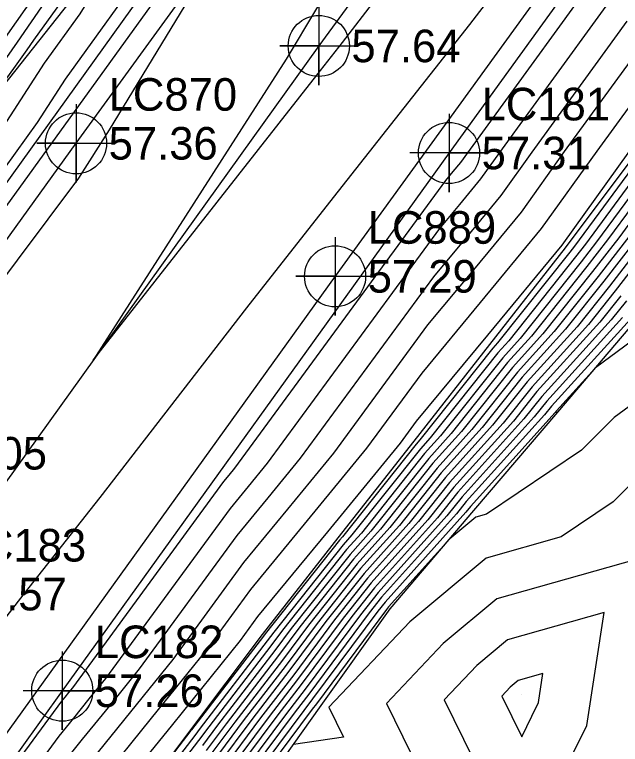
# Model space of a CAD drawing. Extents: x 2188792 to 2191981, y 386090 to 389710.
# Drawn here: x 2190181.2 to 2190227.7, y 387656.4 to 387712.4 of the extents above; entities that cross this region are included whole.
import ezdxf

# ---------------------------------------------------------------- set-up
doc = ezdxf.new("R2010")
doc.units = 0
for name, color, linetype in [('DTM Contours Major', 7, 'Continuous'), ('DTM Contours Minor', 7, 'Continuous'), ('Exist DTM Breakline', 7, 'Continuous'), ('Exist DTM Breakline Cogo Comment', 7, 'Continuous'), ('Exist DTM QL2 LIDAR Elevation Point', 7, 'Continuous'), ('Exist Roads EOP', 7, 'Continuous'), ('Exist Roads EOP Cogo Elevation', 7, 'Continuous'), ('Exist Roads EOP Cogo Number', 7, 'Continuous'), ('Exist Roads EOP Cogo Point CELL', 7, 'Continuous'), ('Exist Roads EOT', 7, 'Continuous'), ('Exist Roads EOT Cogo Elevation', 7, 'Continuous'), ('Exist Roads EOT Cogo Number', 7, 'Continuous'), ('Exist Roads EOT Cogo Point CELL', 7, 'Continuous'), ('PH Exist DTM Breakline', 7, 'Continuous')]:
    doc.layers.add(name, color=color, linetype=linetype)

msp = doc.modelspace()

# ---------------------------------------------------------------- linework, layer by layer
at = {"layer": 'DTM Contours Major'}
for points in [[(2190224.046, 387763.305), (2190221.103, 387759.138), (2190218.148, 387754.954), (2190210.306, 387743.744), (2190207.567, 387739.867), (2190204.816, 387735.972), (2190202.053, 387732.06), (2190192.984, 387722.924), (2190192.787, 387722.788), (2190192.698, 387722.633), (2190191.665, 387721.196), (2190186.235, 387712.417), (2190183.515, 387708.629), (2190176.737, 387698.177), (2190166.485, 387683.901), (2190161.021, 387675.685), (2190151.311, 387661.898), (2190146.496, 387654.704)], [(2190170.079, 387637.175), (2190184.662, 387656.987), (2190185.776, 387658.366), (2190186.967, 387659.84), (2190188.243, 387661.42), (2190197.783, 387674.451), (2190199.179, 387676.153), (2190200.634, 387677.925), (2190213.842, 387695.932), (2190215.385, 387697.799), (2190216.994, 387699.745), (2190218.456, 387701.786), (2190227.964, 387714.893)], [(2190229.348, 387701.607), (2190224.174, 387694.584), (2190223.829, 387694.139), (2190218.274, 387687.161), (2190217.923, 387686.773), (2190212.314, 387679.717), (2190212.034, 387679.407), (2190206.373, 387672.278), (2190206.159, 387672.04), (2190200.45, 387664.843), (2190200.321, 387664.67), (2190194.812, 387657.483), (2190194.764, 387657.419), (2190191.407, 387653.043)], [(2190228.416, 387695.401), (2190225.994, 387692.271), (2190222.629, 387688.044), (2190219.797, 387684.918), (2190216.303, 387680.523), (2190213.635, 387677.564), (2190210.02, 387673.012), (2190207.504, 387670.209), (2190203.776, 387665.509), (2190201.771, 387662.816), (2190198.118, 387658.051), (2190196.221, 387655.504)], [(2190228.158, 387690.404), (2190226.983, 387688.927), (2190221.67, 387683.064), (2190220.292, 387681.33), (2190215.236, 387675.722), (2190213.667, 387673.746), (2190208.849, 387668.377), (2190207.102, 387666.175), (2190203.221, 387660.961), (2190201.424, 387658.618), (2190197.678, 387653.589)], [(2190233.069, 387680.86), (2190227.154, 387674.972), (2190223.156, 387672.281), (2190217.41, 387670.655), (2190211.55, 387665.773), (2190205.333, 387659.212), (2190206.457, 387656.921), (2190202.615, 387656.345)]]:
    msp.add_lwpolyline(points, dxfattribs=at)
at = {"layer": 'DTM Contours Minor'}
for points in [[(2190236.814, 387775.68), (2190225.355, 387760.234), (2190225.027, 387759.78), (2190224.687, 387759.299), (2190224.346, 387758.816), (2190211.532, 387740.5), (2190209.395, 387737.001), (2190205.804, 387731.38), (2190201.546, 387724.601), (2190197.585, 387718.517), (2190188.492, 387703.504), (2190186.127, 387699.811), (2190174.426, 387684.183), (2190172.877, 387681.712), (2190156.767, 387660.35), (2190155.266, 387658.13), (2190146.358, 387642.623)], [(2190243.271, 387768.482), (2190235.055, 387757.448), (2190228.888, 387749.601), (2190217.395, 387732.559), (2190214.432, 387727.547), (2190204.397, 387712.818), (2190202.052, 387708.946), (2190187.254, 387685.834), (2190204.7, 387708.079), (2190206.378, 387710.213), (2190218.002, 387725.342), (2190221.117, 387729.294), (2190235.868, 387748.461), (2190239.037, 387752.903), (2190247.964, 387765.605)], [(2190221.595, 387766.921), (2190217.846, 387761.61), (2190216.427, 387759.784), (2190212.792, 387754.636), (2190211.267, 387752.689), (2190209.484, 387750.412), (2190206.117, 387745.647), (2190204.166, 387743.179), (2190200.98, 387738.67), (2190198.686, 387735.506), (2190195.547, 387731.064), (2190192.994, 387729.304), (2190189.713, 387723.555), (2190184.502, 387716.311), (2190180.69, 387710.847), (2190174.155, 387701.479), (2190163.184, 387686.443), (2190160.871, 387682.952), (2190148.112, 387664.343), (2190146.929, 387662.57), (2190131.187, 387639.658)], [(2190222.869, 387766.495), (2190217.954, 387759.534), (2190217.663, 387759.159), (2190212.779, 387752.243), (2190212.459, 387751.834), (2190212.083, 387751.355), (2190207.257, 387744.523), (2190206.837, 387743.992), (2190202.059, 387737.231), (2190201.553, 387736.533), (2190196.795, 387729.8), (2190192.925, 387727.132), (2190190.708, 387723.248), (2190183.592, 387713.356), (2190181.43, 387710.256), (2190177.722, 387704.941), (2190164.766, 387687.184), (2190164.244, 387686.379), (2190163.885, 387685.879), (2190150.972, 387666.462), (2190148.998, 387663.661), (2190136.26, 387644.629)], [(2190223.556, 387765.067), (2190219.311, 387759.057), (2190215.049, 387753.023), (2190211.731, 387748.279), (2190207.569, 387742.387), (2190203.388, 387736.468), (2190199.189, 387730.522), (2190195.427, 387726.733), (2190192.856, 387724.96), (2190191.703, 387722.941), (2190182.683, 387710.4), (2190182.169, 387709.665), (2190181.29, 387708.404), (2190178.215, 387704.19), (2190170.49, 387692.278), (2190165.185, 387684.89), (2190155.996, 387671.074), (2190150.155, 387662.779), (2190141.378, 387649.667)], [(2190139.311, 387642.336), (2190151.615, 387659.742), (2190152.468, 387661.017), (2190166.045, 387680.296), (2190167.785, 387682.911), (2190182.984, 387704.076), (2190185.135, 387707.394), (2190191.803, 387716.678), (2190193.847, 387719.984), (2190200.144, 387728.79), (2190204.917, 387733.598), (2190206.245, 387735.476), (2190207.566, 387737.347), (2190208.881, 387739.209), (2190221.247, 387756.885), (2190222.895, 387759.218), (2190224.536, 387761.542), (2190226.123, 387763.736)], [(2190065.514, 387514.559), (2190081.303, 387536.264), (2190082.63, 387538.282), (2190097.61, 387559.851), (2190098.692, 387561.489), (2190115.183, 387585.188), (2190115.572, 387585.629), (2190129.097, 387601.222), (2190133.281, 387605.947), (2190145.736, 387620.245), (2190151.288, 387627.466), (2190156.609, 387634.62), (2190165.07, 387645.609), (2190174.107, 387657.741), (2190181.981, 387667.906), (2190187.788, 387675.299), (2190199.057, 387689.861), (2190205.414, 387697.968), (2190216.141, 387711.606), (2190219.575, 387716.076), (2190234.549, 387735.079)], [(2190227.714, 387717.942), (2190215.973, 387701.758), (2190215.441, 387701.015), (2190214.856, 387700.307), (2190214.294, 387699.628), (2190198.093, 387677.541), (2190197.668, 387677.022), (2190197.259, 387676.524), (2190185.671, 387660.695), (2190185.373, 387660.327), (2190185.096, 387659.984), (2190184.837, 387659.663), (2190167.502, 387636.111)], [(2190184.487, 387654.312), (2190186.455, 387656.748), (2190188.56, 387659.353), (2190190.815, 387662.145), (2190198.307, 387672.378), (2190200.691, 387675.283), (2190203.174, 387678.31), (2190213.39, 387692.237), (2190215.915, 387695.291), (2190218.547, 387698.475), (2190220.939, 387701.815), (2190228.214, 387711.844)], [(2190187.135, 387655.131), (2190190.153, 387658.866), (2190193.387, 387662.87), (2190198.83, 387670.305), (2190202.202, 387674.414), (2190205.714, 387678.694), (2190212.937, 387688.542), (2190216.444, 387692.783), (2190220.1, 387697.205), (2190223.421, 387701.843), (2190228.465, 387708.795)], [(2190187.814, 387653.513), (2190191.746, 387658.38), (2190195.959, 387663.595), (2190199.354, 387668.232), (2190203.713, 387673.545), (2190208.255, 387679.079), (2190212.485, 387684.846), (2190216.974, 387690.275), (2190221.653, 387695.934), (2190225.904, 387701.872), (2190228.715, 387705.746)], [(2190228.387, 387701.9), (2190223.206, 387694.664), (2190217.503, 387687.767), (2190212.033, 387681.151), (2190210.795, 387679.464), (2190205.225, 387672.675), (2190199.878, 387666.159), (2190198.531, 387664.32), (2190193.339, 387657.893), (2190188.494, 387651.895)], [(2190229.777, 387701.202), (2190225.022, 387694.748), (2190224.262, 387693.765), (2190219.145, 387687.337), (2190218.298, 387686.402), (2190213.111, 387679.879), (2190212.354, 387679.038), (2190207.102, 387672.425), (2190206.428, 387671.673), (2190201.115, 387664.976), (2190200.611, 387664.299), (2190195.473, 387657.597), (2190195.055, 387657.036), (2190189.832, 387650.227)], [(2190230.207, 387700.796), (2190225.87, 387694.911), (2190224.695, 387693.392), (2190220.016, 387687.514), (2190218.673, 387686.031), (2190213.909, 387680.04), (2190212.674, 387678.67), (2190207.832, 387672.572), (2190206.697, 387671.307), (2190201.78, 387665.109), (2190200.901, 387663.928), (2190196.134, 387657.71), (2190195.347, 387656.653), (2190190.49, 387650.321)], [(2190230.636, 387700.391), (2190226.719, 387695.074), (2190225.128, 387693.018), (2190220.887, 387687.691), (2190219.047, 387685.66), (2190214.707, 387680.201), (2190212.994, 387678.301), (2190208.561, 387672.718), (2190206.966, 387670.941), (2190202.446, 387665.242), (2190201.191, 387663.557), (2190196.795, 387657.824), (2190195.638, 387656.27)], [(2190231.065, 387699.986), (2190227.567, 387695.238), (2190225.561, 387692.645), (2190221.758, 387687.867), (2190219.422, 387685.289), (2190215.505, 387680.362), (2190213.314, 387677.933), (2190209.29, 387672.865), (2190207.235, 387670.575), (2190203.111, 387665.376), (2190201.481, 387663.186), (2190197.457, 387657.937), (2190195.93, 387655.887)], [(2190229.264, 387695.565), (2190226.426, 387691.898), (2190223.499, 387688.221), (2190220.171, 387684.547), (2190217.1, 387680.685), (2190213.955, 387677.196), (2190210.749, 387673.159), (2190207.773, 387669.842), (2190204.441, 387665.642), (2190202.061, 387662.445), (2190198.779, 387658.164), (2190196.513, 387655.121)], [(2190230.112, 387695.728), (2190226.859, 387691.524), (2190224.37, 387688.397), (2190220.546, 387684.177), (2190217.898, 387680.846), (2190214.275, 387676.827), (2190211.479, 387673.306), (2190208.042, 387669.476), (2190205.106, 387665.775), (2190202.351, 387662.074), (2190199.44, 387658.277), (2190196.804, 387654.738)], [(2190230.961, 387695.892), (2190227.292, 387691.151), (2190225.241, 387688.574), (2190220.921, 387683.806), (2190218.696, 387681.007), (2190214.595, 387676.459), (2190212.208, 387673.452), (2190208.311, 387669.11), (2190205.772, 387665.909), (2190202.641, 387661.703), (2190200.102, 387658.391), (2190197.096, 387654.355)], [(2190227.725, 387690.777), (2190226.112, 387688.75), (2190221.296, 387683.435), (2190219.494, 387681.168), (2190214.915, 387676.09), (2190212.937, 387673.599), (2190208.58, 387668.744), (2190206.437, 387666.042), (2190202.931, 387661.332), (2190200.763, 387658.504), (2190197.387, 387653.972)], [(2190228.724, 387689.28), (2190222.42, 387682.322), (2190221.887, 387681.652), (2190215.876, 387674.985), (2190215.126, 387674.04), (2190209.387, 387667.645), (2190208.432, 387666.442), (2190203.801, 387660.22), (2190202.747, 387658.845), (2190198.261, 387652.823)], [(2190227.853, 387689.104), (2190222.045, 387682.693), (2190221.089, 387681.491), (2190215.556, 387675.353), (2190214.396, 387673.893), (2190209.118, 387668.011), (2190207.767, 387666.309), (2190203.511, 387660.591), (2190202.086, 387658.731), (2190197.97, 387653.206)], [(2190230.289, 387688.574), (2190225.789, 387685.257), (2190222.795, 387681.951), (2190222.685, 387681.813), (2190216.196, 387674.616), (2190215.855, 387674.186), (2190209.656, 387667.279), (2190209.098, 387666.575), (2190204.091, 387659.849), (2190203.408, 387658.958), (2190198.553, 387652.44)], [(2190233.357, 387685.954), (2190227.223, 387681.432), (2190224.706, 387678.926), (2190217.416, 387674.02), (2190216.598, 387673.789), (2190214.606, 387672.129), (2190209.925, 387666.912), (2190209.763, 387666.708), (2190204.381, 387659.478), (2190204.069, 387659.071), (2190198.844, 387652.057)], [(2190228.895, 387670.542), (2190218.222, 387667.522), (2190214.113, 387664.098), (2190209.753, 387659.498), (2190217.897, 387642.9)], [(2190226.447, 387666.486), (2190219.034, 387664.388), (2190216.676, 387662.423), (2190214.173, 387659.783), (2190220.128, 387647.647), (2190223.135, 387653.763), (2190225.128, 387657.818), (2190226.447, 387666.486)], [(2190221.757, 387661.796), (2190219.846, 387661.255), (2190219.239, 387660.749), (2190218.594, 387660.068), (2190220.128, 387656.941), (2190220.903, 387658.517), (2190221.417, 387659.562), (2190221.757, 387661.796)]]:
    msp.add_lwpolyline(points, dxfattribs=at)
at = {"layer": 'Exist DTM Breakline'}
for points in [[(2189995.924, 387449.921), (2190033.109, 387498.748), (2190066.603, 387548.559), (2190100.696, 387595.155), (2190131.134, 387639.583), (2190163.791, 387685.951), (2190192.781, 387722.608)], [(2189998.889, 387447.645), (2190035.636, 387497.082), (2190069.466, 387545.534), (2190104.367, 387592.678), (2190135.108, 387636.538), (2190168.392, 387682.449), (2190194.386, 387718.656)]]:
    msp.add_lwpolyline(points, dxfattribs=at)
at = {"layer": 'Exist DTM QL2 LIDAR Elevation Point'}
msp.add_line((2190220.128, 387660.167), (2190220.128, 387660.167), dxfattribs=at)
at = {"layer": 'Exist Roads EOP'}
for points in [[(2190313.986, 387884.141), (2190285.547, 387843.636), (2190254.588, 387800.045), (2190225.155, 387759.32), (2190194.829, 387717.425), (2190164.291, 387675.101), (2190137.229, 387637.301), (2190105.098, 387592.774), (2190071.411, 387546.221), (2190039.296, 387501.568), (2190007.542, 387457.958), (2189976.844, 387415.407), (2189936.359, 387359.145), (2189907.138, 387318.716), (2189868.636, 387265.243), (2189836.428, 387220.463), (2189805.695, 387177.815), (2189775.592, 387135.957), (2189745.498, 387094.055), (2189715.496, 387052.249), (2189683.869, 387008.07), (2189653.218, 386965.867), (2189623.729, 386924.667)], [(2190335.128, 387868.989), (2190306.373, 387829.271), (2190274.581, 387784.921), (2190245.133, 387744.071), (2190214.553, 387701.741), (2190184.89, 387660.475), (2190157.493, 387622.204), (2190126.048, 387578.501), (2190091.216, 387530.568), (2190059.634, 387486.726), (2190026.932, 387441.783), (2189997.689, 387401.032), (2189957.023, 387344.154), (2189927.908, 387303.922), (2189889.008, 387250.224), (2189856.606, 387205.5), (2189825.68, 387162.612), (2189795.668, 387120.822), (2189765.955, 387079.619), (2189734.998, 387036.704), (2189703.849, 386993.356), (2189673.984, 386951.979), (2189643.253, 386909.427)]]:
    msp.add_lwpolyline(points, dxfattribs=at)
at = {"layer": 'Exist Roads EOP Cogo Point CELL'}
for points in [[(2190214.553, 387704.741), (2190214.553, 387698.741), (2190214.553, 387701.741), (2190217.553, 387701.741), (2190211.553, 387701.741)], [(2190184.89, 387663.475), (2190184.89, 387657.475), (2190184.89, 387660.475), (2190187.89, 387660.475), (2190181.89, 387660.475)]]:
    msp.add_lwpolyline(points, dxfattribs=at)
for centre in [(2190214.553, 387701.741), (2190184.89, 387660.475)]:
    msp.add_circle(centre, 2.344, dxfattribs=at)
at = {"layer": 'Exist Roads EOT'}
for points in [[(2189910.407, 387320.236), (2189942.075, 387364.22), (2189970.438, 387403.768), (2190000.916, 387446.161), (2190032.053, 387489.248), (2190063.107, 387532.142), (2190093.978, 387574.79), (2190125.104, 387617.946), (2190155.102, 387659.638), (2190185.949, 387702.484), (2190216.886, 387745.11), (2190247.602, 387787.3), (2190276.876, 387828.015), (2190303.928, 387865.67), (2190323.039, 387892.195)], [(2190333.162, 387868.755), (2190301.785, 387825.12), (2190269.645, 387780.315), (2190237.827, 387736.49), (2190205.816, 387692.275), (2190173.845, 387647.822), (2190143.211, 387605.324), (2190112.772, 387563.076), (2190082.117, 387520.492), (2190050.947, 387477.405), (2190019.959, 387434.524), (2189989.253, 387391.986)], [(2190295.87, 387836.508), (2190264.435, 387792.457), (2190235.289, 387751.997), (2190204.567, 387709.955), (2190174.375, 387667.889)]]:
    msp.add_lwpolyline(points, dxfattribs=at)
at = {"layer": 'Exist Roads EOT Cogo Point CELL'}
for points in [[(2190204.567, 387712.955), (2190204.567, 387706.955), (2190204.567, 387709.955), (2190201.567, 387709.955), (2190207.567, 387709.955)], [(2190185.949, 387705.484), (2190185.949, 387699.484), (2190185.949, 387702.484), (2190182.949, 387702.484), (2190188.949, 387702.484)], [(2190205.816, 387695.275), (2190205.816, 387689.275), (2190205.816, 387692.275), (2190202.816, 387692.275), (2190208.816, 387692.275)]]:
    msp.add_lwpolyline(points, dxfattribs=at)
for centre in [(2190204.567, 387709.955), (2190185.949, 387702.484), (2190205.816, 387692.275)]:
    msp.add_circle(centre, 2.344, dxfattribs=at)
at = {"layer": 'PH Exist DTM Breakline'}
for points in [[(2190177.189, 387623.277), (2190182.728, 387630.176), (2190188.266, 387637.075), (2190193.805, 387643.974), (2190199.215, 387651.571), (2190204.625, 387659.167), (2190210.035, 387666.763), (2190216.463, 387674.309), (2190222.892, 387681.855), (2190229.32, 387689.401), (2190234.648, 387696.602), (2190239.977, 387703.803), (2190245.305, 387711.003), (2190250.633, 387718.204), (2190254.737, 387723.9), (2190258.842, 387729.595), (2190262.946, 387735.291), (2190268.28, 387743.052), (2190273.615, 387750.813), (2190277.868, 387756.773), (2190282.122, 387762.734), (2190286.375, 387768.694), (2190289.591, 387773.066)], [(2190274.919, 387765.778), (2190269.603, 387757.845), (2190264.824, 387751.133), (2190260.046, 387744.421), (2190255.267, 387737.709), (2190250.489, 387730.997), (2190245.711, 387724.285), (2190240.15, 387716.826), (2190234.59, 387709.367), (2190229.03, 387701.908), (2190223.47, 387694.449), (2190217.658, 387687.036), (2190211.846, 387679.623), (2190206.034, 387672.21), (2190200.222, 387664.797), (2190194.726, 387657.469), (2190189.23, 387650.141), (2190183.735, 387642.813), (2190178.239, 387635.484), (2190172.743, 387628.156)]]:
    msp.add_lwpolyline(points, dxfattribs=at)

# ---------------------------------------------------------------- texts
at = {"layer": 'Exist DTM Breakline Cogo Comment'}
msp.add_text('*EL4005', height=2.5, dxfattribs=at).set_placement((2190170.892, 387677.449))
at = {"layer": 'Exist Roads EOP Cogo Elevation'}
for s, p in [('57.31', (2190217.053, 387700.491)), ('57.26', (2190187.39, 387659.225))]:
    msp.add_text(s, height=2.5, dxfattribs=at).set_placement(p)
at = {"layer": 'Exist Roads EOP Cogo Number'}
for s, p in [('LC181', (2190217.053, 387704.241)), ('LC182', (2190187.39, 387662.975))]:
    msp.add_text(s, height=2.5, dxfattribs=at).set_placement(p)
at = {"layer": 'Exist Roads EOT Cogo Elevation'}
for s, p in [('57.64', (2190207.067, 387708.705)), ('57.36', (2190188.449, 387701.234)), ('57.29', (2190208.316, 387691.025)), ('57.57', (2190176.875, 387666.639))]:
    msp.add_text(s, height=2.5, dxfattribs=at).set_placement(p)
at = {"layer": 'Exist Roads EOT Cogo Number'}
for s, p in [('LC870', (2190188.449, 387704.984)), ('LC889', (2190208.316, 387694.775)), ('LC183', (2190176.875, 387670.389))]:
    msp.add_text(s, height=2.5, dxfattribs=at).set_placement(p)

doc.saveas('drawing.dxf')
